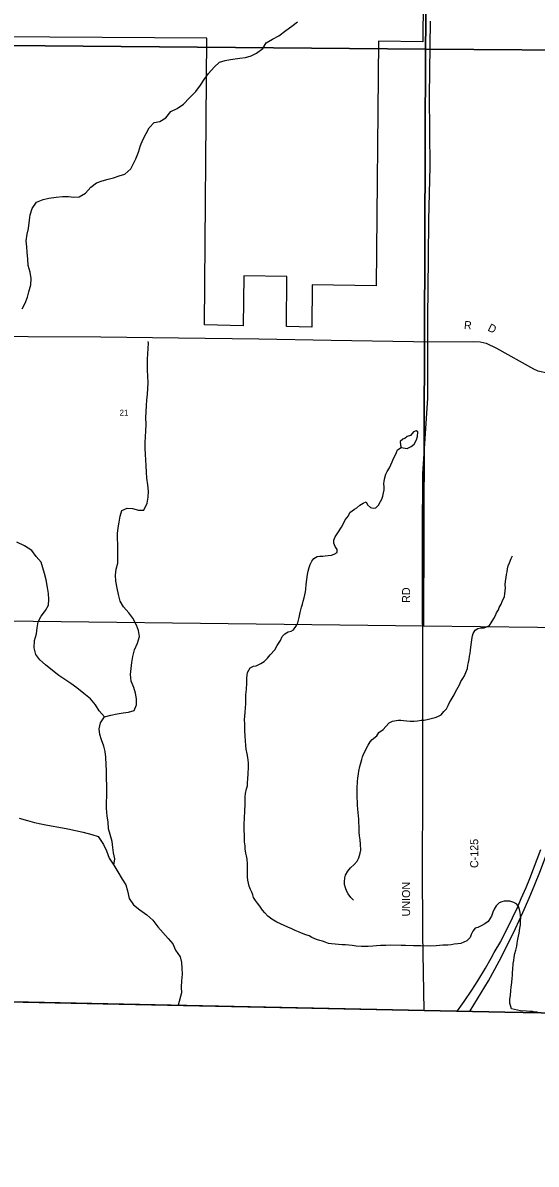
# Model space of a CAD drawing. Extents: x 1312308 to 1684953, y 460642 to 865172.
# Drawn here: x 1455224 to 1460038, y 582566 to 593265 of the extents above; entities that cross this region are included whole.
import ezdxf

# ---------------------------------------------------------------- set-up
doc = ezdxf.new("R2010")
doc.units = 0
for name, color, linetype in [('GM_X_Adjacent_County', 7, 'Continuous'), ('GM_X_Corporation', 7, 'Continuous'), ('GM_X_County', 7, 'Continuous'), ('GM_X_County_Road', 7, 'Continuous'), ('GM_X_County_Road_Text', 7, 'Continuous'), ('GM_X_Minor_Lake', 7, 'Continuous'), ('GM_X_Minor_River', 7, 'Continuous'), ('GM_X_Rail_Line', 7, 'Continuous'), ('GM_X_Section', 7, 'Continuous'), ('GM_X_Section_Text', 7, 'Continuous'), ('GM_X_Township', 7, 'Continuous')]:
    doc.layers.add(name, color=color, linetype=linetype)

msp = doc.modelspace()

# ---------------------------------------------------------------- linework, layer by layer
at = {"layer": 'GM_X_Adjacent_County'}
msp.add_lwpolyline([(1454534, 584099), (1458988, 584007), (1459744, 583992), (1460425, 583978), (1460470, 583977), (1462261, 583940), (1465087, 583867), (1465316, 583844), (1468542, 583516), (1469819, 583386), (1475333, 582802), (1475714, 582737), (1475758, 582733), (1477162, 582587), (1480943, 582193)], dxfattribs=at)
at = {"layer": 'GM_X_Corporation'}
for points in [[(1458980, 593869), (1458976, 593088), (1458559, 593094), (1458538, 590799), (1457938, 590809), (1457934, 590413), (1457695, 590417), (1457700, 590886), (1457295, 590893), (1457290, 590424), (1456926, 590434), (1456948, 593122), (1454984, 593134)], [(1454471, 584100), (1458988, 584007), (1460425, 583978), (1462264, 583940), (1462291, 583939), (1462259, 582309)]]:
    msp.add_lwpolyline(points, dxfattribs=at)
at = {"layer": 'GM_X_County'}
msp.add_lwpolyline([(1480943, 582193), (1477162, 582587), (1475758, 582733), (1475714, 582737), (1475333, 582802), (1469819, 583386), (1468542, 583516), (1465316, 583844), (1465087, 583867), (1462261, 583940), (1460470, 583977), (1460425, 583978), (1459744, 583992), (1458988, 584007), (1454534, 584099)], dxfattribs=at)
at = {"layer": 'GM_X_County_Road'}
for points in [[(1459023, 590274), (1459023, 590497), (1459027, 591063), (1459030, 591418), (1459042, 591916), (1459037, 592577), (1459047, 593279)], [(1453620, 590343), (1454499, 590336), (1455275, 590325), (1455956, 590322), (1456684, 590312), (1457437, 590303), (1458114, 590290), (1458888, 590277), (1459023, 590274)], [(1458988, 584007), (1458974, 584721), (1458973, 585374), (1458974, 586006), (1458975, 586535), (1458976, 587261), (1458973, 587984), (1458973, 588469), (1458976, 589037), (1459020, 589748), (1459023, 590274)], [(1459023, 590274), (1459450, 590277), (1459513, 590275), (1459569, 590261), (1459667, 590214), (1460012, 590021), (1460052, 590002), (1460144, 589985), (1460264, 589983), (1460672, 589975), (1461150, 589976), (1461583, 589962), (1461759, 589961), (1462405, 589945)]]:
    msp.add_lwpolyline(points, dxfattribs=at)
at = {"layer": 'GM_X_Minor_Lake'}
for points in [[(1458858, 589396), (1458829, 589386), (1458807, 589369), (1458787, 589361), (1458762, 589339), (1458764, 589307), (1458773, 589283), (1458827, 589274)], [(1458827, 589274), (1458864, 589292), (1458894, 589315), (1458915, 589357), (1458926, 589387), (1458929, 589431), (1458911, 589441), (1458887, 589431), (1458858, 589396)]]:
    msp.add_lwpolyline(points, dxfattribs=at)
at = {"layer": 'GM_X_Minor_River'}
for points in [[(1456023, 591798), (1456074, 591813), (1456128, 591830), (1456179, 591847), (1456236, 591896), (1456284, 591990), (1456307, 592053), (1456326, 592115), (1456349, 592167), (1456381, 592228), (1456408, 592280), (1456455, 592331), (1456507, 592340), (1456566, 592373), (1456613, 592433), (1456670, 592462), (1456729, 592501), (1456788, 592562), (1456845, 592621), (1456889, 592682), (1456924, 592734), (1456965, 592789), (1457018, 592850), (1457069, 592896), (1457120, 592913), (1457170, 592920), (1457260, 592934), (1457313, 592941), (1457365, 592954), (1457416, 592980), (1457475, 593023), (1457506, 593078), (1457565, 593111), (1457623, 593142), (1457691, 593193), (1457745, 593232), (1457800, 593275)], [(1455218, 590583), (1455247, 590637), (1455266, 590693), (1455281, 590744), (1455299, 590808), (1455302, 590868), (1455291, 590929), (1455274, 590991), (1455269, 591050), (1455264, 591114), (1455261, 591164), (1455256, 591220), (1455263, 591284), (1455277, 591338), (1455286, 591414), (1455293, 591464), (1455310, 591524), (1455353, 591585), (1455414, 591608), (1455466, 591621), (1455535, 591632), (1455597, 591637), (1455651, 591638), (1455701, 591631), (1455753, 591634), (1455810, 591667), (1455861, 591723), (1455914, 591766), (1455969, 591783), (1456023, 591798)], [(1456076, 585370), (1456087, 585428), (1456074, 585486), (1456069, 585536), (1456060, 585591), (1456043, 585657), (1456028, 585711), (1456023, 585774), (1456014, 585828), (1456008, 585902), (1456007, 585957), (1456010, 586019), (1456011, 586091), (1456009, 586207), (1456008, 586257), (1456005, 586310), (1456001, 586380), (1455996, 586436), (1455983, 586486), (1455962, 586545), (1455946, 586595), (1455939, 586648), (1455951, 586704), (1455988, 586759), (1456050, 586776), (1456107, 586789), (1456163, 586798), (1456213, 586803), (1456268, 586818), (1456291, 586872), (1456290, 586928), (1456281, 586980), (1456264, 587035), (1456241, 587095), (1456234, 587156), (1456239, 587214), (1456246, 587270), (1456255, 587324), (1456272, 587388), (1456300, 587451), (1456319, 587511), (1456308, 587569), (1456289, 587620), (1456254, 587683), (1456219, 587733), (1456168, 587791), (1456135, 587845), (1456120, 587906), (1456109, 587966), (1456096, 588030), (1456093, 588087), (1456100, 588145), (1456113, 588199), (1456116, 588257), (1456116, 588323), (1456113, 588377), (1456110, 588429), (1456111, 588479), (1456118, 588531), (1456127, 588585), (1456136, 588639), (1456151, 588695), (1456201, 588716), (1456251, 588713), (1456307, 588698), (1456357, 588698), (1456391, 588763), (1456400, 588817), (1456401, 588875), (1456396, 588933), (1456387, 588998), (1456382, 589052), (1456379, 589112), (1456378, 589168), (1456375, 589219), (1456371, 589277), (1456372, 589335), (1456375, 589385), (1456378, 589439), (1456379, 589499), (1456376, 589565), (1456379, 589618), (1456382, 589678), (1456387, 589728), (1456394, 589784), (1456397, 589838), (1456398, 589890), (1456395, 589952), (1456394, 590008), (1456393, 590058), (1456394, 590111), (1456397, 590163), (1456398, 590213), (1456401, 590263), (1456400, 590279)], [(1457983, 588262), (1458009, 588265), (1458036, 588267), (1458060, 588268), (1458088, 588271), (1458117, 588276), (1458143, 588284), (1458172, 588301), (1458171, 588329), (1458153, 588357), (1458140, 588386), (1458141, 588416), (1458152, 588446), (1458177, 588485), (1458211, 588538), (1458232, 588571), (1458247, 588607), (1458277, 588644), (1458290, 588676), (1458333, 588707), (1458357, 588720), (1458384, 588743), (1458415, 588762), (1458442, 588774), (1458457, 588747), (1458484, 588722), (1458508, 588714), (1458535, 588719), (1458560, 588744), (1458577, 588778), (1458589, 588801), (1458600, 588829), (1458607, 588859), (1458612, 588887), (1458611, 588915), (1458610, 588945), (1458611, 588969), (1458618, 589001), (1458629, 589035), (1458641, 589060), (1458661, 589092), (1458676, 589121), (1458688, 589149), (1458699, 589181), (1458716, 589210), (1458727, 589238), (1458738, 589262), (1458773, 589283)], [(1455988, 586759), (1455939, 586816), (1455906, 586871), (1455859, 586928), (1455797, 586977), (1455730, 587030), (1455675, 587072), (1455617, 587109), (1455560, 587148), (1455503, 587193), (1455437, 587248), (1455384, 587293), (1455347, 587344), (1455330, 587407), (1455333, 587475), (1455353, 587539), (1455358, 587595), (1455367, 587649), (1455396, 587702), (1455437, 587756), (1455464, 587807), (1455467, 587859), (1455464, 587914), (1455455, 587972), (1455441, 588044), (1455426, 588103), (1455411, 588155), (1455396, 588210), (1455350, 588263), (1455307, 588318), (1455240, 588361), (1455166, 588396)], [(1457776, 584757), (1457746, 584772), (1457709, 584789), (1457675, 584802), (1457641, 584819), (1457605, 584836), (1457560, 584863), (1457520, 584891), (1457493, 584922), (1457470, 584948), (1457445, 584985), (1457425, 585014), (1457404, 585038), (1457387, 585067), (1457381, 585091), (1457370, 585116), (1457359, 585142), (1457345, 585172), (1457340, 585199), (1457335, 585227), (1457332, 585255), (1457331, 585285), (1457332, 585319), (1457329, 585355), (1457329, 585381), (1457327, 585426), (1457322, 585456), (1457314, 585482), (1457309, 585522), (1457308, 585550), (1457303, 585587), (1457302, 585619), (1457301, 585653), (1457300, 585693), (1457300, 585737), (1457302, 585825), (1457305, 585863), (1457308, 585953), (1457309, 585985), (1457310, 586009), (1457313, 586041), (1457322, 586083), (1457329, 586113), (1457332, 586139), (1457335, 586181), (1457338, 586221), (1457340, 586291), (1457339, 586327), (1457333, 586379), (1457328, 586412), (1457319, 586456), (1457314, 586492), (1457311, 586536), (1457309, 586579), (1457306, 586631), (1457304, 586693), (1457303, 586731), (1457309, 586799), (1457311, 586845), (1457314, 586881), (1457316, 586967), (1457320, 587015), (1457323, 587077), (1457325, 587121), (1457328, 587149), (1457332, 587175), (1457356, 587219), (1457387, 587234), (1457413, 587237), (1457454, 587258), (1457487, 587279), (1457518, 587310), (1457543, 587341), (1457587, 587388), (1457610, 587427), (1457639, 587475), (1457657, 587512), (1457682, 587536), (1457712, 587557), (1457739, 587564), (1457763, 587575), (1457789, 587615), (1457804, 587642), (1457815, 587692), (1457825, 587736), (1457836, 587788), (1457847, 587815), (1457852, 587843), (1457863, 587875), (1457868, 587903), (1457875, 587931), (1457877, 587955), (1457881, 587999), (1457886, 588047), (1457894, 588094), (1457899, 588126), (1457908, 588158), (1457917, 588188), (1457934, 588218), (1457954, 588243), (1457983, 588262)], [(1459708, 587816), (1459719, 587842), (1459739, 587886), (1459745, 587911), (1459748, 587941), (1459749, 587969), (1459748, 587996), (1459751, 588032), (1459756, 588065), (1459759, 588093), (1459764, 588119), (1459769, 588147), (1459775, 588175), (1459786, 588203), (1459802, 588244), (1459817, 588270)], [(1458325, 585041), (1458299, 585066), (1458276, 585099), (1458262, 585123), (1458249, 585158), (1458240, 585188), (1458239, 585212), (1458244, 585250), (1458249, 585276), (1458272, 585313), (1458297, 585345), (1458330, 585374), (1458358, 585407), (1458373, 585437), (1458386, 585482), (1458393, 585510), (1458390, 585566), (1458386, 585607), (1458381, 585645), (1458378, 585677), (1458378, 585705), (1458377, 585733), (1458376, 585767), (1458375, 585799), (1458372, 585832), (1458367, 585862), (1458366, 585894), (1458361, 585930), (1458362, 585964), (1458359, 586000), (1458360, 586046), (1458360, 586090), (1458362, 586153), (1458365, 586185), (1458370, 586224), (1458373, 586250), (1458384, 586294), (1458402, 586358), (1458409, 586386), (1458420, 586415), (1458462, 586494), (1458481, 586524), (1458498, 586547), (1458544, 586582), (1458563, 586612), (1458604, 586642), (1458627, 586670), (1458658, 586703), (1458691, 586718), (1458743, 586729), (1458767, 586728), (1458792, 586725), (1458826, 586722), (1458856, 586719), (1458892, 586718), (1458924, 586721), (1458959, 586728), (1458987, 586729), (1459028, 586738), (1459064, 586747), (1459089, 586754), (1459115, 586764), (1459146, 586777), (1459171, 586808), (1459196, 586835), (1459211, 586865), (1459224, 586893), (1459241, 586920), (1459270, 586965), (1459279, 586989), (1459292, 587017), (1459317, 587060), (1459330, 587090), (1459349, 587119), (1459364, 587145), (1459379, 587175), (1459392, 587212), (1459397, 587244), (1459404, 587270), (1459409, 587298), (1459412, 587328), (1459417, 587354), (1459422, 587384), (1459424, 587414), (1459430, 587456), (1459433, 587484), (1459440, 587518), (1459446, 587541), (1459465, 587571), (1459490, 587588), (1459518, 587593), (1459549, 587595), (1459573, 587602), (1459600, 587617), (1459614, 587641), (1459642, 587680), (1459655, 587710), (1459666, 587733), (1459683, 587761), (1459691, 587785), (1459708, 587816)], [(1455189, 585809), (1455267, 585787), (1455332, 585770), (1455392, 585756), (1455456, 585744), (1455595, 585719), (1455647, 585710), (1455718, 585695), (1455790, 585677), (1455872, 585658), (1455929, 585638), (1455981, 585564), (1456007, 585503), (1456032, 585436), (1456076, 585370), (1456116, 585307), (1456156, 585237), (1456188, 585186), (1456206, 585127), (1456220, 585058), (1456260, 584997), (1456322, 584949), (1456387, 584902), (1456442, 584854), (1456491, 584790), (1456588, 584683), (1456630, 584631), (1456654, 584572), (1456698, 584509), (1456713, 584456), (1456715, 584402), (1456719, 584348), (1456713, 584286), (1456709, 584226), (1456711, 584173), (1456680, 584056)], [(1460050, 583990), (1460026, 583991), (1460002, 583996), (1459977, 583996), (1459947, 583999), (1459891, 584005), (1459835, 584015), (1459807, 584021), (1459790, 584074), (1459792, 584112), (1459797, 584148), (1459800, 584194), (1459803, 584226), (1459808, 584270), (1459812, 584310), (1459814, 584334), (1459817, 584364), (1459820, 584390), (1459822, 584448), (1459827, 584476), (1459831, 584508), (1459838, 584540), (1459846, 584573), (1459855, 584611), (1459858, 584639), (1459867, 584675), (1459872, 584703), (1459878, 584731), (1459884, 584779), (1459889, 584809), (1459890, 584847), (1459893, 584871), (1459891, 584899), (1459888, 584925), (1459881, 584953), (1459872, 584980), (1459856, 585004), (1459829, 585019), (1459791, 585030), (1459766, 585031), (1459738, 585030), (1459714, 585024), (1459689, 585015), (1459662, 584988), (1459643, 584958), (1459630, 584927), (1459619, 584891), (1459604, 584865), (1459586, 584842), (1459557, 584818), (1459528, 584803), (1459489, 584784), (1459465, 584777), (1459442, 584750), (1459429, 584718), (1459420, 584692), (1459387, 584661), (1459358, 584646), (1459332, 584635), (1459303, 584632), (1459267, 584627), (1459241, 584621), (1459210, 584620), (1459162, 584618), (1459101, 584613), (1459049, 584611), (1459015, 584612), (1458980, 584611), (1458956, 584612), (1458932, 584614), (1458888, 584614), (1458813, 584616), (1458771, 584615), (1458668, 584618), (1458628, 584617), (1458578, 584615), (1458539, 584612), (1458505, 584611), (1458461, 584608), (1458400, 584608), (1458348, 584610), (1458312, 584615), (1458282, 584618), (1458250, 584621), (1458219, 584623), (1458185, 584626), (1458153, 584629), (1458119, 584632), (1458091, 584635), (1458059, 584646), (1458033, 584657), (1458009, 584662), (1457977, 584673), (1457935, 584692), (1457908, 584707), (1457878, 584716), (1457836, 584731), (1457808, 584744), (1457776, 584757)]]:
    msp.add_lwpolyline(points, dxfattribs=at)
at = {"layer": 'GM_X_Rail_Line'}
for points in [[(1459420, 584002), (1459591, 584285), (1459689, 584469), (1459769, 584622), (1459844, 584774), (1459913, 584924), (1459973, 585061), (1460025, 585188), (1460073, 585304), (1460424, 586239), (1461640, 589486), (1461809, 589937), (1462360, 591408), (1462501, 591780), (1462912, 592881), (1463359, 594083), (1463525, 594544), (1463573, 594688), (1463625, 594868), (1463671, 595046), (1463705, 595194), (1463738, 595353), (1463764, 595509), (1463778, 595564)], [(1459301, 584004), (1459363, 584090), (1459434, 584197), (1459490, 584284), (1459561, 584402), (1459615, 584496), (1459645, 584550), (1459705, 584655), (1459817, 584876), (1459861, 584972), (1459898, 585056), (1459945, 585160), (1459978, 585245), (1460080, 585515)]]:
    msp.add_lwpolyline(points, dxfattribs=at)
at = {"layer": 'GM_X_Section'}
for points in [[(1453711, 598436), (1459069, 598373), (1459001, 593019), (1453648, 593065)], [(1459069, 598373), (1461976, 598345), (1461857, 596921), (1461862, 596751), (1461876, 596545), (1461896, 596247), (1461927, 596096), (1462018, 595752), (1462158, 595357), (1462333, 594918), (1462453, 594632), (1462584, 594305), (1462652, 594084), (1462732, 593860), (1462770, 593709), (1462837, 593440), (1462851, 593328), (1462867, 593225), (1462910, 593114), (1462893, 593061), (1462853, 593024), (1462732, 592998), (1462620, 592992), (1459001, 593019)], [(1453648, 593065), (1459001, 593019), (1458982, 587610), (1453748, 587673), (1453592, 587675)]]:
    msp.add_lwpolyline(points, close=True, dxfattribs=at)
msp.add_lwpolyline([(1463257, 587560), (1458982, 587610), (1459001, 593019), (1462620, 592992)], dxfattribs=at)
at = {"layer": 'GM_X_Township'}
msp.add_lwpolyline([(1480943, 582193), (1477162, 582587), (1475758, 582733), (1475714, 582737), (1475333, 582802), (1469819, 583386), (1468542, 583516), (1465316, 583844), (1465087, 583867), (1462261, 583940), (1460470, 583977), (1460425, 583978), (1459744, 583992), (1458988, 584007), (1454534, 584099)], dxfattribs=at)

# ---------------------------------------------------------------- texts
at = {"layer": 'GM_X_County_Road_Text'}
for s, rotation, p in [('R', 354.6844, (1459358, 590397)), ('D', 334.2071, (1459577, 590382)), ('RD', 90, (1458855, 587828)), ('C-125', 90, (1459494, 585342)), ('UNION', 90, (1458855, 584889))]:
    msp.add_text(s, height=75, rotation=rotation, dxfattribs=at).set_placement(p)
at = {"layer": 'GM_X_Section_Text'}
msp.add_text('21', height=55.3, rotation=0, dxfattribs=at).set_placement((1456131, 589583))

doc.saveas('drawing.dxf')
